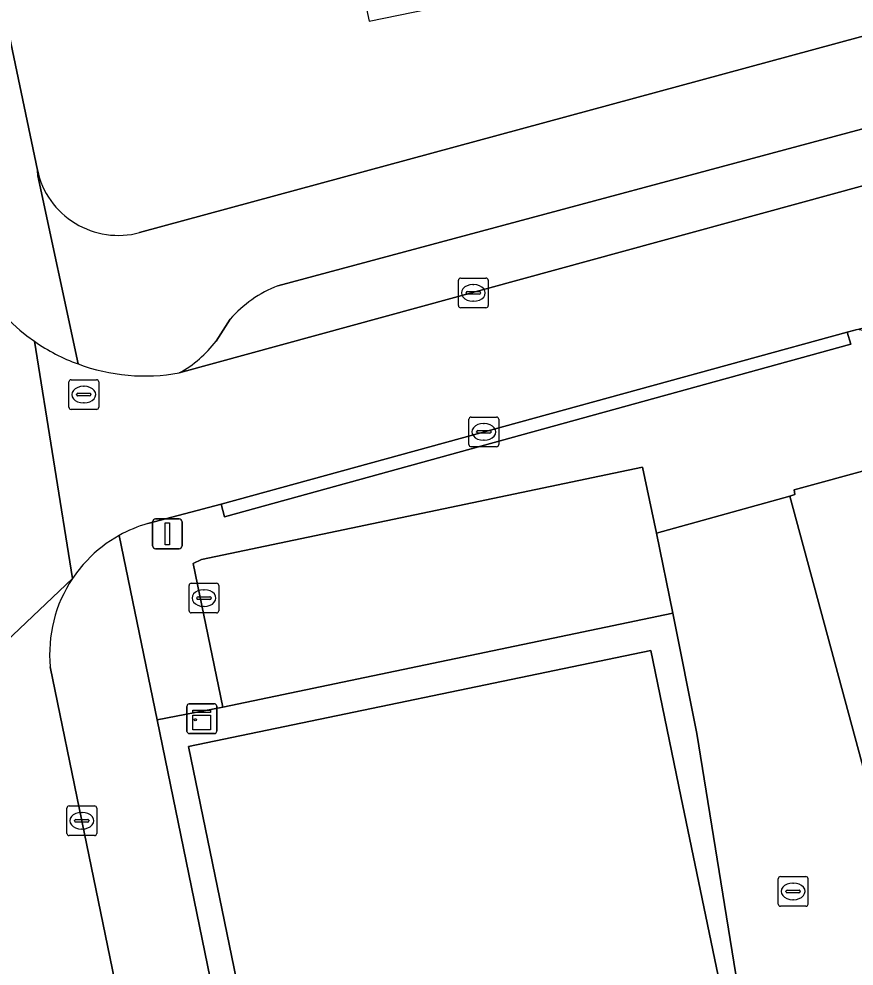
# Model space of a CAD drawing. Extents: x 163008 to 163854, y 382777 to 383982.
# Drawn here: x 163131.82 to 163159.92, y 383657.73 to 383689.61 of the extents above; entities that cross this region are included whole.
import ezdxf

# ---------------------------------------------------------------- set-up
doc = ezdxf.new("R2010")
doc.units = 0
for name, color, linetype in [('IMGEO_Brandkraan', 7, 'Continuous'), ('IMGEO_Erf', 7, 'Continuous'), ('IMGEO_Fietspad_open', 7, 'Continuous'), ('IMGEO_Grasland_overig', 7, 'Continuous'), ('IMGEO_Kast', 7, 'Continuous'), ('IMGEO_Kolk', 7, 'Continuous'), ('IMGEO_Lichtmast', 7, 'Continuous'), ('IMGEO_Pand', 7, 'Continuous'), ('IMGEO_Pand_overbouw', 7, 'Continuous'), ('IMGEO_Parkeervlak_open', 7, 'Continuous'), ('IMGEO_Rijbaan_lokaal_open', 7, 'Continuous'), ('IMGEO_Rioolput', 7, 'Continuous'), ('IMGEO_Voetpad_open', 7, 'Continuous')]:
    doc.layers.add(name, color=color, linetype=linetype)

msp = doc.modelspace()

# ---------------------------------------------------------------- linework, layer by layer
at = {"layer": 'IMGEO_Brandkraan'}
for p, q in [((163137.541, 383669.688), (163137.541, 383670.54)), ((163137.616, 383670.614), (163138.468, 383670.614)), ((163138.542, 383670.54), (163138.542, 383669.688)), ((163137.8, 383670.108), (163137.8, 383670.12)), ((163137.843, 383670.157), (163138.241, 383670.157)), ((163138.029, 383670.394), (163138.054, 383670.394)), ((163138.284, 383670.12), (163138.284, 383670.108)), ((163138.238, 383670.071), (163137.84, 383670.071)), ((163138.052, 383669.834), (163138.027, 383669.834)), ((163138.468, 383669.614), (163137.616, 383669.614))]:
    msp.add_line(p, q, dxfattribs=at)
for points in [[(163137.541, 383669.688), (163137.541, 383670.54)], [(163137.616, 383670.614), (163138.468, 383670.614)], [(163138.542, 383670.54), (163138.542, 383669.688)], [(163138.468, 383669.614), (163137.616, 383669.614)]]:
    msp.add_lwpolyline(points, dxfattribs=at)
for centre, radius, start, end in [((163137.618, 383670.538), 0.0765, 91.552, 178.448), ((163137.618, 383670.538), 0.0765, 91.552, 178.448), ((163138.466, 383670.538), 0.0765, 1.552, 88.448), ((163138.466, 383670.538), 0.0765, 1.552, 88.448), ((163137.84, 383670.117), 0.0403, 85.8775, 175.7526), ((163137.837, 383670.107), 0.0366, 178.938, 274.7102), ((163138.241, 383670.114), 0.043, 264.8664, 352.4533), ((163138.245, 383670.119), 0.0386, 1.7309, 96.639), ((163137.618, 383669.69), 0.0765, 181.552, 268.448), ((163137.618, 383669.69), 0.0765, 181.552, 268.448), ((163138.466, 383669.69), 0.0765, 271.552, 358.448), ((163138.466, 383669.69), 0.0765, 271.552, 358.448)]:
    msp.add_arc(centre, radius, start, end, dxfattribs=at)
for centre, major_axis, ratio, start_param, end_param in [((163138.028, 383670.114), (-0.387, 0.002), 0.722429, 4.712389, 7.853982), ((163138.053, 383670.114), (-0.39, 0.002), 0.717154, 1.570796, 4.712389)]:
    msp.add_ellipse(centre, major_axis=major_axis, ratio=ratio, start_param=start_param, end_param=end_param, dxfattribs=at)
at = {"layer": 'IMGEO_Erf'}
for points in [[(163119.386, 383746.806), (163121.322, 383737.562), (163132.436, 383684.522)], [(163135.878, 383682.415), (163162.366, 383689.615), (163161.624, 383693.273), (163147.11, 383690.257), (163146.529, 383692.887), (163143.036, 383692.148), (163140.153, 383691.539), (163139.953, 383692.465), (163139.483, 383692.807)], [(163196.514, 383684.3), (163157.902, 383673.76), (163157.928, 383673.599), (163157.761, 383673.548), (163161.815, 383658.517), (163167.561, 383645.782), (163172.328, 383647.292), (163174.18, 383647.878), (163175.016, 383644.78), (163177.382, 383645.538), (163177.904, 383643.906), (163178.645, 383644.143), (163181.34, 383645.006), (163180.958, 383646.153), (163186.707, 383648.069), (163186.868, 383647.585), (163192.711, 383649.533), (163192.137, 383651.346), (163198.048, 383653.316)]]:
    msp.add_lwpolyline(points, dxfattribs=at)
msp.add_arc((163135.159, 383685.105), 2.784, 192.0797, 284.9751, dxfattribs=at)
at = {"layer": 'IMGEO_Fietspad_open'}
for points in [[(163133.616, 383670.772), (163129.367, 383666.746), (163129.662, 383665.369), (163129.76, 383664.91), (163134.679, 383641.902), (163135.064, 383639.444), (163135.865, 383635.53), (163136.803, 383630.948), (163137.278, 383627.327)], [(163140.87, 383628.079), (163138.518, 383640.326), (163133.93, 383662.62), (163132.87, 383667.8)]]:
    msp.add_lwpolyline(points, dxfattribs=at)
msp.add_arc((163137.409, 383668.24), 4.56, 146.2765, 185.5422, dxfattribs=at)
at = {"layer": 'IMGEO_Grasland_overig'}
msp.add_lwpolyline([(163136.465, 383666.013), (163143.054, 383633.923), (163143.938, 383634.098), (163143.424, 383636.43), (163137.52, 383665.124), (163153.077, 383668.348), (163154.091, 383663.452), (163155.521, 383656.535), (163156.064, 383656.685), (163154.631, 383665.551), (163153.823, 383669.608), (163138.679, 383666.445)], close=True, dxfattribs=at)
at = {"layer": 'IMGEO_Kast'}
for p, q in [((163137.47, 383665.629), (163137.47, 383666.47)), ((163137.47, 383666.47), (163137.47, 383665.629)), ((163137.545, 383666.554), (163138.386, 383666.554)), ((163138.386, 383666.554), (163137.545, 383666.554)), ((163138.47, 383666.479), (163138.47, 383665.638)), ((163138.47, 383665.638), (163138.47, 383666.479)), ((163138.395, 383665.554), (163137.554, 383665.554)), ((163137.554, 383665.554), (163138.395, 383665.554))]:
    msp.add_line(p, q, dxfattribs=at)
for points in [[(163137.665, 383666.344), (163138.265, 383666.344), (163138.265, 383666.259), (163137.665, 383666.259), (163137.665, 383666.344)], [(163137.665, 383666.169), (163138.265, 383666.169), (163138.265, 383665.68), (163137.665, 383665.68), (163137.665, 383666.169)]]:
    msp.add_lwpolyline(points, dxfattribs=at)
msp.add_circle((163137.749, 383666.018), 0.0377, dxfattribs=at)
for centre, start, end in [((163137.548, 383666.476), 92.4484, 184.2845), ((163137.548, 383666.476), 92.4484, 184.2845), ((163138.392, 383666.476), 2.4484, 94.2845), ((163138.392, 383666.476), 2.4484, 94.2845), ((163137.548, 383665.632), 182.4484, 274.2845), ((163137.548, 383665.632), 182.4484, 274.2845), ((163138.392, 383665.632), 272.4484, 4.2845), ((163138.392, 383665.632), 272.4484, 4.2845)]:
    msp.add_arc(centre, 0.0779, start, end, dxfattribs=at)
at = {"layer": 'IMGEO_Kolk'}
for p, q in [((163146.605, 383679.96), (163146.605, 383680.812)), ((163146.68, 383680.886), (163147.532, 383680.886)), ((163147.093, 383680.666), (163147.118, 383680.666)), ((163147.606, 383680.812), (163147.606, 383679.96)), ((163146.864, 383680.38), (163146.864, 383680.392)), ((163147.302, 383680.343), (163146.904, 383680.343)), ((163146.907, 383680.429), (163147.305, 383680.429)), ((163147.348, 383680.392), (163147.348, 383680.38)), ((163147.116, 383680.106), (163147.091, 383680.106)), ((163147.532, 383679.886), (163146.68, 383679.886)), ((163147.034, 383676.208), (163147.886, 383676.208)), ((163146.959, 383675.282), (163146.959, 383676.134)), ((163147.447, 383675.988), (163147.472, 383675.988)), ((163147.96, 383676.134), (163147.96, 383675.282)), ((163147.218, 383675.702), (163147.218, 383675.714)), ((163147.656, 383675.665), (163147.258, 383675.665)), ((163147.261, 383675.751), (163147.659, 383675.751)), ((163147.702, 383675.714), (163147.702, 383675.702)), ((163147.886, 383675.208), (163147.034, 383675.208)), ((163147.47, 383675.428), (163147.445, 383675.428)), ((163133.506, 383663.12), (163134.358, 383663.12)), ((163133.431, 383662.194), (163133.431, 383663.046)), ((163133.919, 383662.9), (163133.944, 383662.9)), ((163134.432, 383663.046), (163134.432, 383662.194)), ((163133.69, 383662.614), (163133.69, 383662.626)), ((163134.128, 383662.577), (163133.73, 383662.577)), ((163133.733, 383662.663), (163134.131, 383662.663)), ((163134.174, 383662.626), (163134.174, 383662.614)), ((163134.358, 383662.12), (163133.506, 383662.12)), ((163133.942, 383662.34), (163133.917, 383662.34)), ((163157.366, 383659.816), (163157.366, 383660.668)), ((163157.441, 383660.742), (163158.293, 383660.742)), ((163157.854, 383660.522), (163157.879, 383660.522)), ((163158.367, 383660.668), (163158.367, 383659.816)), ((163157.625, 383660.236), (163157.625, 383660.248)), ((163157.668, 383660.285), (163158.066, 383660.285)), ((163158.109, 383660.248), (163158.109, 383660.236)), ((163158.063, 383660.199), (163157.665, 383660.199)), ((163157.877, 383659.962), (163157.852, 383659.962)), ((163158.293, 383659.742), (163157.441, 383659.742))]:
    msp.add_line(p, q, dxfattribs=at)
for points in [[(163146.605, 383679.96), (163146.605, 383680.812)], [(163146.68, 383680.886), (163147.532, 383680.886)], [(163147.606, 383680.812), (163147.606, 383679.96)], [(163147.532, 383679.886), (163146.68, 383679.886)], [(163147.034, 383676.208), (163147.886, 383676.208)], [(163146.959, 383675.282), (163146.959, 383676.134)], [(163147.96, 383676.134), (163147.96, 383675.282)], [(163147.886, 383675.208), (163147.034, 383675.208)], [(163133.506, 383663.12), (163134.358, 383663.12)], [(163133.431, 383662.194), (163133.431, 383663.046)], [(163134.432, 383663.046), (163134.432, 383662.194)], [(163134.358, 383662.12), (163133.506, 383662.12)], [(163157.366, 383659.816), (163157.366, 383660.668)], [(163157.441, 383660.742), (163158.293, 383660.742)], [(163158.367, 383660.668), (163158.367, 383659.816)], [(163158.293, 383659.742), (163157.441, 383659.742)]]:
    msp.add_lwpolyline(points, dxfattribs=at)
for centre, radius, start, end in [((163146.682, 383680.81), 0.0765, 91.552, 178.448), ((163146.682, 383680.81), 0.0765, 91.552, 178.448), ((163147.53, 383680.81), 0.0765, 1.552, 88.448), ((163147.53, 383680.81), 0.0765, 1.552, 88.448), ((163146.904, 383680.389), 0.0403, 85.8775, 175.7526), ((163146.901, 383680.379), 0.0366, 178.938, 274.7102), ((163147.305, 383680.386), 0.043, 264.8664, 352.4533), ((163147.309, 383680.391), 0.0386, 1.7309, 96.639), ((163146.682, 383679.962), 0.0765, 181.552, 268.448), ((163146.682, 383679.962), 0.0765, 181.552, 268.448), ((163147.53, 383679.962), 0.0765, 271.552, 358.448), ((163147.53, 383679.962), 0.0765, 271.552, 358.448), ((163147.036, 383676.132), 0.0765, 91.552, 178.448), ((163147.036, 383676.132), 0.0765, 91.552, 178.448), ((163147.884, 383676.132), 0.0765, 1.552, 88.448), ((163147.884, 383676.132), 0.0765, 1.552, 88.448), ((163147.258, 383675.711), 0.0403, 85.8775, 175.7526), ((163147.255, 383675.701), 0.0366, 178.938, 274.7102), ((163147.659, 383675.708), 0.043, 264.8664, 352.4533), ((163147.663, 383675.713), 0.0386, 1.7309, 96.639), ((163147.036, 383675.284), 0.0765, 181.552, 268.448), ((163147.036, 383675.284), 0.0765, 181.552, 268.448), ((163147.884, 383675.284), 0.0765, 271.552, 358.448), ((163147.884, 383675.284), 0.0765, 271.552, 358.448), ((163133.508, 383663.044), 0.0765, 91.552, 178.448), ((163133.508, 383663.044), 0.0765, 91.552, 178.448), ((163134.356, 383663.044), 0.0765, 1.552, 88.448), ((163134.356, 383663.044), 0.0765, 1.552, 88.448), ((163133.73, 383662.623), 0.0403, 85.8775, 175.7526), ((163133.727, 383662.613), 0.0366, 178.938, 274.7102), ((163134.131, 383662.62), 0.043, 264.8664, 352.4533), ((163134.135, 383662.625), 0.0386, 1.7309, 96.639), ((163133.508, 383662.196), 0.0765, 181.552, 268.448), ((163133.508, 383662.196), 0.0765, 181.552, 268.448), ((163134.356, 383662.196), 0.0765, 271.552, 358.448), ((163134.356, 383662.196), 0.0765, 271.552, 358.448), ((163157.443, 383660.666), 0.0765, 91.552, 178.448), ((163157.443, 383660.666), 0.0765, 91.552, 178.448), ((163158.291, 383660.666), 0.0765, 1.552, 88.448), ((163158.291, 383660.666), 0.0765, 1.552, 88.448), ((163157.665, 383660.245), 0.0403, 85.8775, 175.7526), ((163157.662, 383660.235), 0.0366, 178.938, 274.7102), ((163158.066, 383660.242), 0.043, 264.8664, 352.4533), ((163158.07, 383660.247), 0.0386, 1.7309, 96.639), ((163157.443, 383659.818), 0.0765, 181.552, 268.448), ((163157.443, 383659.818), 0.0765, 181.552, 268.448), ((163158.291, 383659.818), 0.0765, 271.552, 358.448), ((163158.291, 383659.818), 0.0765, 271.552, 358.448)]:
    msp.add_arc(centre, radius, start, end, dxfattribs=at)
for centre, major_axis, ratio, start_param, end_param in [((163147.092, 383680.386), (-0.387, 0.002), 0.722429, 4.712389, 7.853982), ((163147.117, 383680.386), (-0.39, 0.002), 0.717154, 1.570796, 4.712389), ((163147.446, 383675.708), (-0.387, 0.002), 0.722429, 4.712389, 7.853982), ((163147.471, 383675.708), (-0.39, 0.002), 0.717154, 1.570796, 4.712389), ((163133.918, 383662.62), (-0.387, 0.002), 0.722429, 4.712389, 7.853982), ((163133.943, 383662.62), (-0.39, 0.002), 0.717154, 1.570796, 4.712389), ((163157.853, 383660.242), (-0.387, 0.002), 0.722429, 4.712389, 7.853982), ((163157.878, 383660.242), (-0.39, 0.002), 0.717154, 1.570796, 4.712389)]:
    msp.add_ellipse(centre, major_axis=major_axis, ratio=ratio, start_param=start_param, end_param=end_param, dxfattribs=at)
at = {"layer": 'IMGEO_Lichtmast'}
for p, q in [((163136.315, 383671.877), (163136.315, 383672.677)), ((163136.315, 383672.677), (163136.315, 383671.877)), ((163136.415, 383672.777), (163137.205, 383672.777)), ((163137.205, 383672.777), (163136.415, 383672.777)), ((163137.305, 383672.677), (163137.305, 383671.877)), ((163137.305, 383671.877), (163137.305, 383672.677)), ((163137.205, 383671.777), (163136.415, 383671.777)), ((163136.415, 383671.777), (163137.205, 383671.777))]:
    msp.add_line(p, q, dxfattribs=at)
msp.add_lwpolyline([(163136.735, 383672.652), (163136.885, 383672.652), (163136.885, 383671.902), (163136.735, 383671.902), (163136.735, 383672.652)], dxfattribs=at)
for centre, start, end in [((163136.415, 383672.677), 90, 180), ((163136.415, 383672.677), 90, 180), ((163137.205, 383672.677), 0, 90), ((163137.205, 383672.677), 360, 90), ((163136.415, 383671.877), 180, 270), ((163136.415, 383671.877), 180, 270), ((163137.205, 383671.877), 270, 0), ((163137.205, 383671.877), 270, 0)]:
    msp.add_arc(centre, 0.1, start, end, dxfattribs=at)
at = {"layer": 'IMGEO_Pand'}
msp.add_lwpolyline([(163156.023, 383654.109), (163155.521, 383656.535), (163154.091, 383663.452), (163153.077, 383668.348), (163137.52, 383665.124), (163143.424, 383636.43), (163143.6, 383636.454), (163144.3, 383636.603)], dxfattribs=at)
at = {"layer": 'IMGEO_Pand_overbouw'}
msp.add_lwpolyline([(163146.529, 383692.887), (163143.036, 383692.148), (163143.602, 383689.528), (163147.11, 383690.257)], close=True, dxfattribs=at)
at = {"layer": 'IMGEO_Parkeervlak_open'}
for points in [[(163238.122, 383707.13), (163191.332, 383694.26), (163170.273, 383688.608), (163164.434, 383687.041), (163140.525, 383680.624)], [(163137.21, 383677.691), (163172.951, 383687.473), (163175.593, 383688.197), (163241.241, 383706.164)], [(163138.923, 383679.498), (163138.452, 383678.766)]]:
    msp.add_lwpolyline(points, dxfattribs=at)
msp.add_lwpolyline([(163153.268, 383672.296), (163152.793, 383674.52), (163137.963, 383671.408), (163137.681, 383671.283), (163138.679, 383666.445), (163153.823, 383669.608)], close=True, dxfattribs=at)
for centre, radius, start, end in [((163142.017, 383676.799), 4.105, 111.3045, 138.9001), ((163135.286, 383681.169), 3.975, 298.9537, 322.8013)]:
    msp.add_arc(centre, radius, start, end, dxfattribs=at)
at = {"layer": 'IMGEO_Rijbaan_lokaal_open'}
for points in [[(163159.689, 383679.067), (163160.021, 383679.158), (163174.179, 383683.04), (163172.951, 383687.473), (163137.21, 383677.691)], [(163136.148, 383672.62), (163138.625, 383673.279), (163159.689, 383679.067)], [(163129.008, 383668.37), (163129.367, 383666.746), (163133.616, 383670.772), (163132.339, 383678.756)], [(163132.339, 383678.756), (163133.616, 383670.772)], [(163164.768, 383640.049), (163166.676, 383637.295), (163170.792, 383638.638), (163167.561, 383645.782), (163161.815, 383658.517), (163157.761, 383673.548), (163153.268, 383672.296), (163153.823, 383669.608), (163154.631, 383665.551), (163156.064, 383656.685), (163155.521, 383656.535), (163156.023, 383654.109), (163159.537, 383654.808), (163159.783, 383654.93), (163164.253, 383645.18)]]:
    msp.add_lwpolyline(points, dxfattribs=at)
for centre, radius, start, end in [((163136.059, 383684.129), 6.535, 191.7391, 235.3002), ((163136.006, 383684.016), 6.412, 235.1207, 249.9181), ((163136.067, 383684.132), 6.542, 249.7654, 280.0673), ((163137.434, 383668.173), 4.629, 106.1263, 118.9944), ((163137.392, 383668.253), 4.539, 119.0264, 136.3711), ((163137.374, 383668.265), 4.517, 136.319, 146.293)]:
    msp.add_arc(centre, radius, start, end, dxfattribs=at)
at = {"layer": 'IMGEO_Rioolput'}
for p, q in [((163133.573, 383677.463), (163134.425, 383677.463)), ((163133.498, 383676.537), (163133.498, 383677.389)), ((163133.986, 383677.243), (163134.011, 383677.243)), ((163134.499, 383677.389), (163134.499, 383676.537)), ((163133.757, 383676.957), (163133.757, 383676.969)), ((163134.195, 383676.92), (163133.797, 383676.92)), ((163133.8, 383677.006), (163134.198, 383677.006)), ((163134.241, 383676.969), (163134.241, 383676.957)), ((163134.425, 383676.463), (163133.573, 383676.463)), ((163134.009, 383676.683), (163133.984, 383676.683))]:
    msp.add_line(p, q, dxfattribs=at)
for points in [[(163133.573, 383677.463), (163134.425, 383677.463)], [(163133.498, 383676.537), (163133.498, 383677.389)], [(163134.499, 383677.389), (163134.499, 383676.537)], [(163134.425, 383676.463), (163133.573, 383676.463)]]:
    msp.add_lwpolyline(points, dxfattribs=at)
for centre, radius, start, end in [((163133.575, 383677.387), 0.0765, 91.552, 178.448), ((163133.575, 383677.387), 0.0765, 91.552, 178.448), ((163134.423, 383677.387), 0.0765, 1.552, 88.448), ((163134.423, 383677.387), 0.0765, 1.552, 88.448), ((163133.797, 383676.966), 0.0403, 85.8775, 175.7526), ((163133.794, 383676.956), 0.0366, 178.938, 274.7102), ((163134.198, 383676.963), 0.043, 264.8664, 352.4533), ((163134.202, 383676.968), 0.0386, 1.7309, 96.639), ((163133.575, 383676.539), 0.0765, 181.552, 268.448), ((163133.575, 383676.539), 0.0765, 181.552, 268.448), ((163134.423, 383676.539), 0.0765, 271.552, 358.448), ((163134.423, 383676.539), 0.0765, 271.552, 358.448)]:
    msp.add_arc(centre, radius, start, end, dxfattribs=at)
for centre, major_axis, ratio, start_param, end_param in [((163133.985, 383676.963), (-0.387, 0.002), 0.722429, 4.712389, 7.853982), ((163134.01, 383676.963), (-0.39, 0.002), 0.717154, 1.570796, 4.712389)]:
    msp.add_ellipse(centre, major_axis=major_axis, ratio=ratio, start_param=start_param, end_param=end_param, dxfattribs=at)
at = {"layer": 'IMGEO_Voetpad_open'}
for points in [[(163133.804, 383677.994), (163132.447, 383684.33), (163132.436, 383684.522), (163121.322, 383737.562), (163119.386, 383746.806), (163119.974, 383747.655), (163119.319, 383750.724)], [(163135.19, 383672.222), (163136.465, 383666.013), (163138.679, 383666.445), (163137.681, 383671.283), (163137.963, 383671.408), (163152.793, 383674.52), (163153.268, 383672.296), (163157.761, 383673.548), (163157.928, 383673.599), (163157.902, 383673.76), (163196.514, 383684.3), (163198.675, 383684.89), (163249.86, 383698.862), (163250.659, 383699.08), (163310.588, 383715.439), (163310.002, 383718.169), (163310.732, 383720.107), (163312.031, 383720.54), (163311.95, 383720.858), (163318.877, 383722.615), (163325.662, 383724.337), (163332.588, 383726.094)], [(163164.434, 383687.041), (163164.372, 383687.384), (163165.007, 383687.558), (163164.505, 383690.196), (163162.366, 383689.615), (163135.878, 383682.415)], [(163140.525, 383680.624), (163164.434, 383687.041)], [(163132.436, 383684.522), (163132.447, 383684.33), (163133.804, 383677.994)], [(163138.452, 383678.766), (163138.923, 383679.498)], [(163162.2, 383678.475), (163161.198, 383678.96), (163160.021, 383679.158), (163159.689, 383679.067), (163159.813, 383678.664), (163138.735, 383672.851), (163138.625, 383673.279), (163136.148, 383672.62)], [(163200.537, 383617.916), (163192.599, 383615.406), (163171.045, 383608.592), (163165.49, 383613.872), (163159.989, 383619.101), (163159.054, 383618.417), (163147.862, 383634.546), (163144.401, 383631.977), (163143.938, 383634.098), (163143.054, 383633.923), (163136.465, 383666.013), (163135.19, 383672.222)], [(163132.87, 383667.8), (163133.93, 383662.62), (163138.518, 383640.326), (163140.87, 383628.079), (163141.612, 383624.451)]]:
    msp.add_lwpolyline(points, dxfattribs=at)
msp.add_lwpolyline([(163159.689, 383679.067), (163138.625, 383673.279), (163138.735, 383672.851), (163159.813, 383678.664)], close=True, dxfattribs=at)
for centre, radius, start, end in [((163135.159, 383685.105), 2.784, 192.0797, 284.9751), ((163136.059, 383684.129), 6.535, 191.7391, 235.3002), ((163142.017, 383676.799), 4.105, 111.3045, 138.9001), ((163136.006, 383684.016), 6.412, 235.1207, 249.9181), ((163135.286, 383681.169), 3.975, 298.9537, 322.8013), ((163136.067, 383684.132), 6.542, 249.7654, 280.0673), ((163137.434, 383668.173), 4.629, 106.1263, 118.9944), ((163137.392, 383668.253), 4.539, 119.0264, 136.3711), ((163137.374, 383668.265), 4.517, 136.319, 146.293), ((163137.409, 383668.24), 4.56, 146.2765, 185.5422)]:
    msp.add_arc(centre, radius, start, end, dxfattribs=at)

doc.saveas('drawing.dxf')
